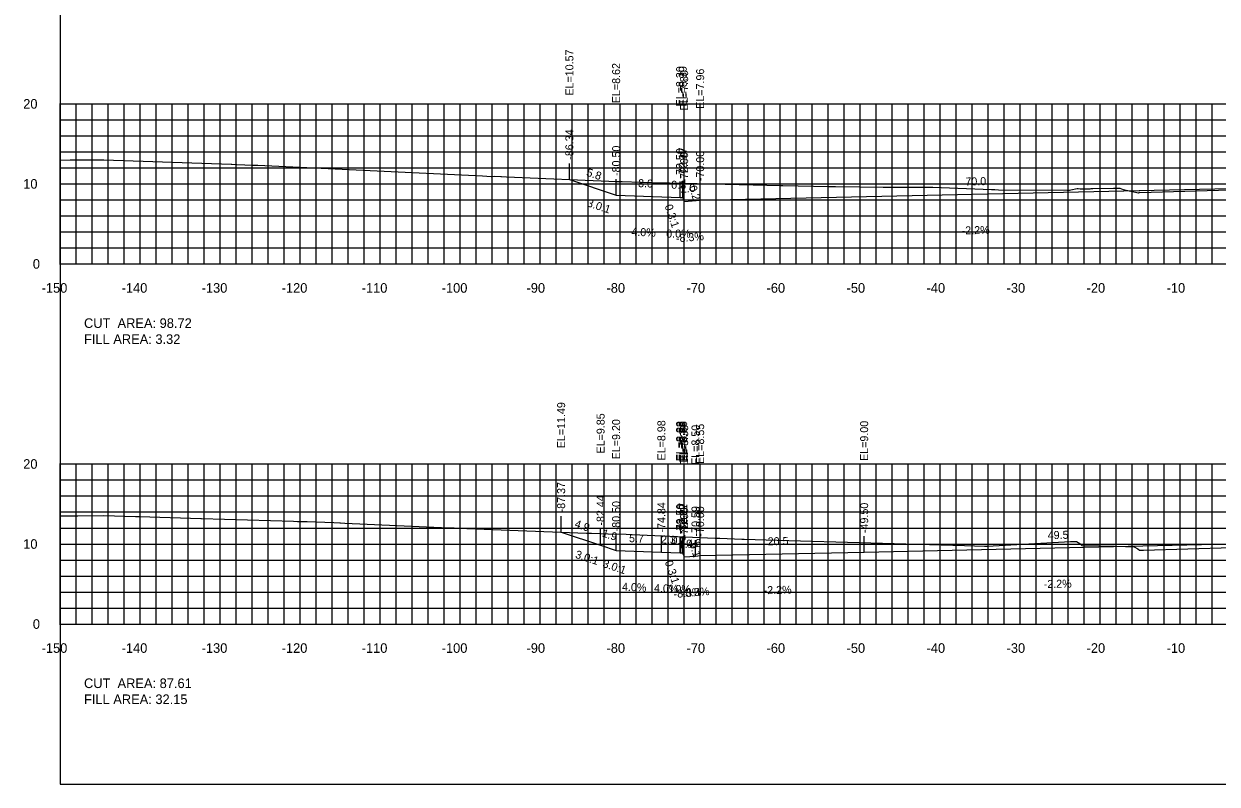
# Model space of a CAD drawing. Extents: x 1797419 to 1809236, y 248759 to 251512.
# Drawn here: x 1804516.5 to 1804665.6, y 250417.3 to 250512.3 of the extents above; entities that cross this region are included whole.
import ezdxf

# ---------------------------------------------------------------- set-up
doc = ezdxf.new("R2010")
doc.units = 0
for name, color, linetype in [('10', 7, 'Continuous'), ('3', 7, 'Continuous'), ('31', 7, 'Continuous'), ('4', 7, 'Continuous'), ('60', 7, 'Continuous'), ('ANNO-TXT', 7, 'Continuous'), ('CL-CNST', 7, 'Continuous'), ('Level 62', 7, 'Continuous'), ('M-ROADS', 7, 'Continuous')]:
    doc.layers.add(name, color=color, linetype=linetype)

msp = doc.modelspace()

# ---------------------------------------------------------------- linework, layer by layer
for p, q in [((1804584.66, 250492.82), (1804584.66, 250494.82)), ((1804590.5, 250490.87), (1804590.5, 250492.87)), ((1804598.5, 250490.55), (1804598.5, 250492.55)), ((1804598.83, 250490.55), (1804598.83, 250492.55)), ((1804599, 250490.05), (1804599, 250492.05)), ((1804601, 250490.22), (1804601, 250492.22)), ((1804583.63, 250448.75), (1804583.63, 250450.75)), ((1804588.56, 250447.11), (1804588.56, 250449.11)), ((1804590.5, 250446.46), (1804590.5, 250448.46)), ((1804596.16, 250446.23), (1804596.16, 250448.23)), ((1804621.5, 250446.26), (1804621.5, 250448.26)), ((1804598.5, 250446.14), (1804598.5, 250448.14)), ((1804598.6, 250446.14), (1804598.6, 250448.14)), ((1804598.83, 250446.14), (1804598.83, 250448.14)), ((1804598.88, 250445.99), (1804598.88, 250447.99)), ((1804599, 250445.64), (1804599, 250447.64)), ((1804600.42, 250445.76), (1804600.42, 250447.76)), ((1804601, 250445.81), (1804601, 250447.81))]:
    msp.add_line(p, q)
msp.add_lwpolyline([(1804521, 250417.26), (1804821, 250417.26), (1804821, 250607.26), (1804521, 250607.26)], close=True)
at = {"layer": '60'}
for p, q in [((1804520.94, 250502.26), (1804521, 250502.26)), ((1804521, 250482.26), (1804521, 250502.26)), ((1804520.94, 250492.26), (1804521, 250492.26)), ((1804520.94, 250482.26), (1804521, 250482.26)), ((1804521, 250482.26), (1804821, 250482.26)), ((1804521, 250482.2), (1804521, 250482.26)), ((1804531, 250482.2), (1804531, 250482.26)), ((1804541, 250482.2), (1804541, 250482.26)), ((1804551, 250482.2), (1804551, 250482.26)), ((1804561, 250482.2), (1804561, 250482.26)), ((1804571, 250482.2), (1804571, 250482.26)), ((1804581, 250482.2), (1804581, 250482.26)), ((1804591, 250482.2), (1804591, 250482.26)), ((1804601, 250482.2), (1804601, 250482.26)), ((1804611, 250482.2), (1804611, 250482.26)), ((1804621, 250482.2), (1804621, 250482.26)), ((1804631, 250482.2), (1804631, 250482.26)), ((1804641, 250482.2), (1804641, 250482.26)), ((1804651, 250482.2), (1804651, 250482.26)), ((1804661, 250482.2), (1804661, 250482.26)), ((1804520.94, 250457.26), (1804521, 250457.26)), ((1804521, 250437.26), (1804521, 250457.26)), ((1804520.94, 250447.26), (1804521, 250447.26)), ((1804520.94, 250437.26), (1804521, 250437.26)), ((1804521, 250437.26), (1804821, 250437.26)), ((1804521, 250437.2), (1804521, 250437.26)), ((1804531, 250437.2), (1804531, 250437.26)), ((1804541, 250437.2), (1804541, 250437.26)), ((1804551, 250437.2), (1804551, 250437.26)), ((1804561, 250437.2), (1804561, 250437.26)), ((1804571, 250437.2), (1804571, 250437.26)), ((1804581, 250437.2), (1804581, 250437.26)), ((1804591, 250437.2), (1804591, 250437.26)), ((1804601, 250437.2), (1804601, 250437.26)), ((1804611, 250437.2), (1804611, 250437.26)), ((1804621, 250437.2), (1804621, 250437.26)), ((1804631, 250437.2), (1804631, 250437.26)), ((1804641, 250437.2), (1804641, 250437.26)), ((1804651, 250437.2), (1804651, 250437.26)), ((1804661, 250437.2), (1804661, 250437.26))]:
    msp.add_line(p, q, dxfattribs=at)
at = {"layer": 'CL-CNST'}
for points in [[(1804584.66, 250492.82), (1804590.5, 250490.87), (1804598.5, 250490.55), (1804598.83, 250490.55), (1804599, 250490.05), (1804601, 250490.22), (1804671, 250491.76), (1804729, 250491.1), (1804731, 250490.93), (1804731.17, 250491.43), (1804731.5, 250491.43), (1804733.5, 250491.51), (1804738.5, 250491.61), (1804739.5, 250491.65), (1804741.61, 250492.36)], [(1804583.63, 250448.75), (1804588.56, 250447.11), (1804590.5, 250446.46), (1804596.16, 250446.23), (1804598.5, 250446.14), (1804598.6, 250446.14), (1804598.83, 250446.14), (1804598.88, 250445.99), (1804599, 250445.64), (1804600.42, 250445.76), (1804601, 250445.81), (1804621.5, 250446.26), (1804671, 250447.35)]]:
    msp.add_lwpolyline(points, dxfattribs=at)
at = {"layer": 'Level 62'}
for p, q in [((1804521, 250502.26), (1804821, 250502.26)), ((1804521, 250482.26), (1804521, 250502.26)), ((1804523, 250482.26), (1804523, 250502.26)), ((1804525, 250482.26), (1804525, 250502.26)), ((1804527, 250482.26), (1804527, 250502.26)), ((1804529, 250482.26), (1804529, 250502.26)), ((1804531, 250482.26), (1804531, 250502.26)), ((1804533, 250482.26), (1804533, 250502.26)), ((1804535, 250482.26), (1804535, 250502.26)), ((1804537, 250482.26), (1804537, 250502.26)), ((1804539, 250482.26), (1804539, 250502.26)), ((1804541, 250482.26), (1804541, 250502.26)), ((1804543, 250482.26), (1804543, 250502.26)), ((1804545, 250482.26), (1804545, 250502.26)), ((1804547, 250482.26), (1804547, 250502.26)), ((1804549, 250482.26), (1804549, 250502.26)), ((1804551, 250482.26), (1804551, 250502.26)), ((1804553, 250482.26), (1804553, 250502.26)), ((1804555, 250482.26), (1804555, 250502.26)), ((1804557, 250482.26), (1804557, 250502.26)), ((1804559, 250482.26), (1804559, 250502.26)), ((1804561, 250482.26), (1804561, 250502.26)), ((1804563, 250482.26), (1804563, 250502.26)), ((1804565, 250482.26), (1804565, 250502.26)), ((1804567, 250482.26), (1804567, 250502.26)), ((1804569, 250482.26), (1804569, 250502.26)), ((1804571, 250482.26), (1804571, 250502.26)), ((1804573, 250482.26), (1804573, 250502.26)), ((1804575, 250482.26), (1804575, 250502.26)), ((1804577, 250482.26), (1804577, 250502.26)), ((1804579, 250482.26), (1804579, 250502.26)), ((1804581, 250482.26), (1804581, 250502.26)), ((1804583, 250482.26), (1804583, 250502.26)), ((1804585, 250482.26), (1804585, 250502.26)), ((1804587, 250482.26), (1804587, 250502.26)), ((1804589, 250482.26), (1804589, 250502.26)), ((1804591, 250482.26), (1804591, 250502.26)), ((1804593, 250482.26), (1804593, 250502.26)), ((1804595, 250482.26), (1804595, 250502.26)), ((1804597, 250482.26), (1804597, 250502.26)), ((1804599, 250482.26), (1804599, 250502.26)), ((1804601, 250482.26), (1804601, 250502.26)), ((1804603, 250482.26), (1804603, 250502.26)), ((1804605, 250482.26), (1804605, 250502.26)), ((1804607, 250482.26), (1804607, 250502.26)), ((1804609, 250482.26), (1804609, 250502.26)), ((1804611, 250482.26), (1804611, 250502.26)), ((1804613, 250482.26), (1804613, 250502.26)), ((1804615, 250482.26), (1804615, 250502.26)), ((1804617, 250482.26), (1804617, 250502.26)), ((1804619, 250482.26), (1804619, 250502.26)), ((1804621, 250482.26), (1804621, 250502.26)), ((1804623, 250482.26), (1804623, 250502.26)), ((1804625, 250482.26), (1804625, 250502.26)), ((1804627, 250482.26), (1804627, 250502.26)), ((1804629, 250482.26), (1804629, 250502.26)), ((1804631, 250482.26), (1804631, 250502.26)), ((1804633, 250482.26), (1804633, 250502.26)), ((1804635, 250482.26), (1804635, 250502.26)), ((1804637, 250482.26), (1804637, 250502.26)), ((1804639, 250482.26), (1804639, 250502.26)), ((1804641, 250482.26), (1804641, 250502.26)), ((1804643, 250482.26), (1804643, 250502.26)), ((1804645, 250482.26), (1804645, 250502.26)), ((1804647, 250482.26), (1804647, 250502.26)), ((1804649, 250482.26), (1804649, 250502.26)), ((1804651, 250482.26), (1804651, 250502.26)), ((1804653, 250482.26), (1804653, 250502.26)), ((1804655, 250482.26), (1804655, 250502.26)), ((1804657, 250482.26), (1804657, 250502.26)), ((1804659, 250482.26), (1804659, 250502.26)), ((1804661, 250482.26), (1804661, 250502.26)), ((1804663, 250482.26), (1804663, 250502.26)), ((1804665, 250482.26), (1804665, 250502.26)), ((1804521, 250500.26), (1804821, 250500.26)), ((1804521, 250498.26), (1804821, 250498.26)), ((1804521, 250496.26), (1804821, 250496.26)), ((1804521, 250494.26), (1804821, 250494.26)), ((1804521, 250492.26), (1804821, 250492.26)), ((1804521, 250490.26), (1804821, 250490.26)), ((1804521, 250488.26), (1804821, 250488.26)), ((1804521, 250486.26), (1804821, 250486.26)), ((1804521, 250484.26), (1804821, 250484.26)), ((1804521, 250482.26), (1804821, 250482.26)), ((1804521, 250457.26), (1804821, 250457.26)), ((1804521, 250437.26), (1804521, 250457.26)), ((1804523, 250437.26), (1804523, 250457.26)), ((1804525, 250437.26), (1804525, 250457.26)), ((1804527, 250437.26), (1804527, 250457.26)), ((1804529, 250437.26), (1804529, 250457.26)), ((1804531, 250437.26), (1804531, 250457.26)), ((1804533, 250437.26), (1804533, 250457.26)), ((1804535, 250437.26), (1804535, 250457.26)), ((1804537, 250437.26), (1804537, 250457.26)), ((1804539, 250437.26), (1804539, 250457.26)), ((1804541, 250437.26), (1804541, 250457.26)), ((1804543, 250437.26), (1804543, 250457.26)), ((1804545, 250437.26), (1804545, 250457.26)), ((1804547, 250437.26), (1804547, 250457.26)), ((1804549, 250437.26), (1804549, 250457.26)), ((1804551, 250437.26), (1804551, 250457.26)), ((1804553, 250437.26), (1804553, 250457.26)), ((1804555, 250437.26), (1804555, 250457.26)), ((1804557, 250437.26), (1804557, 250457.26)), ((1804559, 250437.26), (1804559, 250457.26)), ((1804561, 250437.26), (1804561, 250457.26)), ((1804563, 250437.26), (1804563, 250457.26)), ((1804565, 250437.26), (1804565, 250457.26)), ((1804567, 250437.26), (1804567, 250457.26)), ((1804569, 250437.26), (1804569, 250457.26)), ((1804571, 250437.26), (1804571, 250457.26)), ((1804573, 250437.26), (1804573, 250457.26)), ((1804575, 250437.26), (1804575, 250457.26)), ((1804577, 250437.26), (1804577, 250457.26)), ((1804579, 250437.26), (1804579, 250457.26)), ((1804581, 250437.26), (1804581, 250457.26)), ((1804583, 250437.26), (1804583, 250457.26)), ((1804585, 250437.26), (1804585, 250457.26)), ((1804587, 250437.26), (1804587, 250457.26)), ((1804589, 250437.26), (1804589, 250457.26)), ((1804591, 250437.26), (1804591, 250457.26)), ((1804593, 250437.26), (1804593, 250457.26)), ((1804595, 250437.26), (1804595, 250457.26)), ((1804597, 250437.26), (1804597, 250457.26)), ((1804599, 250437.26), (1804599, 250457.26)), ((1804601, 250437.26), (1804601, 250457.26)), ((1804603, 250437.26), (1804603, 250457.26)), ((1804605, 250437.26), (1804605, 250457.26)), ((1804607, 250437.26), (1804607, 250457.26)), ((1804609, 250437.26), (1804609, 250457.26)), ((1804611, 250437.26), (1804611, 250457.26)), ((1804613, 250437.26), (1804613, 250457.26)), ((1804615, 250437.26), (1804615, 250457.26)), ((1804617, 250437.26), (1804617, 250457.26)), ((1804619, 250437.26), (1804619, 250457.26)), ((1804621, 250437.26), (1804621, 250457.26)), ((1804623, 250437.26), (1804623, 250457.26)), ((1804625, 250437.26), (1804625, 250457.26)), ((1804627, 250437.26), (1804627, 250457.26)), ((1804629, 250437.26), (1804629, 250457.26)), ((1804631, 250437.26), (1804631, 250457.26)), ((1804633, 250437.26), (1804633, 250457.26)), ((1804635, 250437.26), (1804635, 250457.26)), ((1804637, 250437.26), (1804637, 250457.26)), ((1804639, 250437.26), (1804639, 250457.26)), ((1804641, 250437.26), (1804641, 250457.26)), ((1804643, 250437.26), (1804643, 250457.26)), ((1804645, 250437.26), (1804645, 250457.26)), ((1804647, 250437.26), (1804647, 250457.26)), ((1804649, 250437.26), (1804649, 250457.26)), ((1804651, 250437.26), (1804651, 250457.26)), ((1804653, 250437.26), (1804653, 250457.26)), ((1804655, 250437.26), (1804655, 250457.26)), ((1804657, 250437.26), (1804657, 250457.26)), ((1804659, 250437.26), (1804659, 250457.26)), ((1804661, 250437.26), (1804661, 250457.26)), ((1804663, 250437.26), (1804663, 250457.26)), ((1804665, 250437.26), (1804665, 250457.26)), ((1804521, 250455.26), (1804821, 250455.26)), ((1804521, 250453.26), (1804821, 250453.26)), ((1804521, 250451.26), (1804821, 250451.26)), ((1804521, 250449.26), (1804821, 250449.26)), ((1804521, 250447.26), (1804821, 250447.26)), ((1804521, 250445.26), (1804821, 250445.26)), ((1804521, 250443.26), (1804821, 250443.26)), ((1804521, 250441.26), (1804821, 250441.26)), ((1804521, 250439.26), (1804821, 250439.26)), ((1804521, 250437.26), (1804821, 250437.26))]:
    msp.add_line(p, q, dxfattribs=at)
at = {"layer": 'M-ROADS'}
for points in [[(1804521, 250495.24), (1804522.25, 250495.25), (1804525.2, 250495.28), (1804525.5, 250495.28), (1804525.82, 250495.28), (1804525.85, 250495.28), (1804525.86, 250495.28), (1804526.47, 250495.27), (1804542.38, 250494.71), (1804542.48, 250494.71), (1804543.1, 250494.7), (1804545.08, 250494.61), (1804545.13, 250494.61), (1804545.73, 250494.59), (1804573.78, 250493.26), (1804574.9, 250493.2), (1804575.25, 250493.21), (1804576.1, 250493.17), (1804576.17, 250493.17), (1804576.81, 250493.15), (1804590.58, 250492.57), (1804590.78, 250492.57), (1804591.27, 250492.56), (1804593.64, 250492.48), (1804596.43, 250492.41), (1804596.55, 250492.4), (1804597.17, 250492.39), (1804611.08, 250492.04), (1804611.35, 250492.04), (1804617.1, 250491.95), (1804617.4, 250491.95), (1804617.92, 250491.94), (1804623.87, 250491.87), (1804624.38, 250491.86), (1804624.65, 250491.86), (1804630.08, 250491.85), (1804637.42, 250491.55), (1804637.84, 250491.54), (1804638.27, 250491.53), (1804646.86, 250491.48), (1804647.16, 250491.49), (1804647.35, 250491.5), (1804648.14, 250491.68), (1804648.26, 250491.67), (1804648.5, 250491.65), (1804648.52, 250491.65), (1804649.73, 250491.66), (1804649.89, 250491.67), (1804650.1, 250491.67), (1804652.66, 250491.71), (1804652.77, 250491.71), (1804652.9, 250491.71), (1804653.07, 250491.71), (1804653.45, 250491.72), (1804653.89, 250491.54), (1804655.8, 250491.13), (1804655.9, 250491.21), (1804655.91, 250491.21), (1804655.92, 250491.21), (1804655.94, 250491.2), (1804657.37, 250491.24), (1804669.98, 250491.61)], [(1804521, 250450.78), (1804522.59, 250450.8), (1804523.22, 250450.8), (1804526.47, 250450.82), (1804530.44, 250450.7), (1804530.93, 250450.68), (1804538.6, 250450.44), (1804538.68, 250450.44), (1804550.18, 250450.1), (1804550.66, 250450.08), (1804551.88, 250450.06), (1804555.23, 250449.94), (1804555.97, 250449.91), (1804556.04, 250449.9), (1804556.61, 250449.88), (1804569.59, 250449.28), (1804570.12, 250449.27), (1804570.25, 250449.27), (1804571.86, 250449.2), (1804571.89, 250449.2), (1804586.81, 250448.63), (1804587.41, 250448.63), (1804589.47, 250448.55), (1804589.52, 250448.55), (1804591.74, 250448.47), (1804592.29, 250448.45), (1804592.51, 250448.45), (1804602.89, 250448), (1804603.24, 250448), (1804603.47, 250448), (1804606.2, 250447.88), (1804606.49, 250447.87), (1804610.62, 250447.75), (1804634.05, 250447.08), (1804636.53, 250446.97), (1804636.86, 250446.97), (1804647.29, 250447.56), (1804647.29, 250447.56), (1804647.38, 250447.57), (1804647.69, 250447.57), (1804647.97, 250447.57), (1804648.04, 250447.56), (1804648.44, 250447.32), (1804648.72, 250447.09), (1804650.95, 250447.02), (1804652.79, 250447.01), (1804654.18, 250446.96), (1804655.26, 250446.92), (1804655.26, 250446.92), (1804655.69, 250446.64), (1804655.92, 250446.47), (1804656.38, 250446.49), (1804656.4, 250446.51), (1804667.48, 250446.83)]]:
    msp.add_lwpolyline(points, dxfattribs=at)

# ---------------------------------------------------------------- texts
for s, rotation, p in [('3.0:1', 341.5651, (1804586.79, 250489.48)), ('0.3:1', 288.4353, (1804596.55, 250489.51)), ('3.0:1', 341.5651, (1804585.31, 250445.56)), ('3.0:1', 341.5651, (1804588.74, 250444.41)), ('0.3:1', 288.4353, (1804596.57, 250445.02))]:
    msp.add_text(s, height=1, rotation=rotation).set_placement(p)
at = {"layer": '10'}
for s, p in [('-150', (1804518.7, 250478.66)), ('-140', (1804528.7, 250478.66)), ('-130', (1804538.7, 250478.66)), ('-120', (1804548.7, 250478.66)), ('-110', (1804558.7, 250478.66)), ('-100', (1804568.7, 250478.66)), ('-90', (1804579.3, 250478.66)), ('-80', (1804589.3, 250478.66)), ('-70', (1804599.3, 250478.66)), ('-60', (1804609.3, 250478.66)), ('-50', (1804619.3, 250478.66)), ('-40', (1804629.3, 250478.66)), ('-30', (1804639.3, 250478.66)), ('-20', (1804649.3, 250478.66)), ('-10', (1804659.3, 250478.66)), ('-150', (1804518.7, 250433.66)), ('-140', (1804528.7, 250433.66)), ('-130', (1804538.7, 250433.66)), ('-120', (1804548.7, 250433.66)), ('-110', (1804558.7, 250433.66)), ('-100', (1804568.7, 250433.66)), ('-90', (1804579.3, 250433.66)), ('-80', (1804589.3, 250433.66)), ('-70', (1804599.3, 250433.66)), ('-60', (1804609.3, 250433.66)), ('-50', (1804619.3, 250433.66)), ('-40', (1804629.3, 250433.66)), ('-30', (1804639.3, 250433.66)), ('-20', (1804649.3, 250433.66)), ('-10', (1804659.3, 250433.66))]:
    msp.add_text(s, height=1.2, dxfattribs=at).set_placement(p)
at = {"layer": '3'}
for s, p in [('EL=10.57', (1804585.16, 250503.29)), ('EL=8.62', (1804591, 250502.34)), ('EL=8.30', (1804599, 250501.94)), ('EL=8.30', (1804599.33, 250501.94)), ('EL=7.80', (1804599.5, 250501.44)), ('EL=7.96', (1804601.5, 250501.64)), ('-86.34', (1804585.16, 250495.28)), ('-80.50', (1804591, 250493.25)), ('-72.50', (1804599, 250492.93)), ('-72.17', (1804599.33, 250493.01)), ('-72.00', (1804599.5, 250492.43)), ('-70.00', (1804601.5, 250492.6)), ('EL=11.49', (1804584.13, 250459.22)), ('EL=9.85', (1804589.06, 250458.57)), ('EL=9.20', (1804591, 250457.84)), ('EL=8.98', (1804596.66, 250457.7)), ('EL=8.88', (1804599, 250457.6)), ('EL=8.88', (1804599.1, 250457.6)), ('EL=8.88', (1804599.33, 250457.6)), ('EL=8.74', (1804599.38, 250457.46)), ('EL=8.38', (1804599.5, 250457.1)), ('EL=8.50', (1804600.92, 250457.14)), ('EL=8.55', (1804601.5, 250457.27)), ('EL=9.00', (1804622, 250457.64)), ('-87.37', (1804584.13, 250451.21)), ('-82.44', (1804589.06, 250449.56)), ('-80.50', (1804591, 250448.84)), ('-74.84', (1804596.66, 250448.69)), ('-72.50', (1804599, 250448.52)), ('-72.40', (1804599.1, 250448.52)), ('-72.17', (1804599.33, 250448.6)), ('-72.12', (1804599.38, 250448.45)), ('-72.00', (1804599.5, 250448.02)), ('-70.59', (1804600.92, 250448.21)), ('-70.00', (1804601.5, 250448.18)), ('-49.50', (1804622, 250448.63))]:
    msp.add_text(s, height=1, rotation=90, dxfattribs=at).set_placement(p)
at = {"layer": '31'}
for s, p in [('20', (1804516.4, 250501.66)), ('10', (1804516.4, 250491.66)), ('0', (1804517.6, 250481.66)), ('20', (1804516.4, 250456.66)), ('10', (1804516.4, 250446.66)), ('0', (1804517.6, 250436.66))]:
    msp.add_text(s, height=1.2, dxfattribs=at).set_placement(p)
at = {"layer": '4'}
for s, rotation, p in [('5.8', 341.5651, (1804586.71, 250493.3)), ('70.0', 1.2603, (1804634.16, 250492.05)), ('8.0', 357.7094, (1804593.23, 250491.86)), ('2.0', 4.7636, (1804598.59, 250491.12)), ('0.2', 288.4353, (1804599.56, 250491.87)), ('-2.2%', 1.2603, (1804633.7, 250485.94)), ('4.0%', 357.7094, (1804592.39, 250485.79)), ('-8.3%', 4.7636, (1804598.02, 250484.95)), ('4.9', 341.5651, (1804585.23, 250449.38)), ('1.9', 341.5651, (1804588.66, 250448.23)), ('5.7', 357.7094, (1804592.1, 250447.5)), ('2.3', 357.7094, (1804596.1, 250447.34)), ('49.5', 1.2603, (1804644.45, 250447.86)), ('1.4', 4.7636, (1804598.34, 250446.69)), ('0.6', 4.7636, (1804599.31, 250446.77)), ('0.1', 288.4353, (1804599.62, 250447.26)), ('20.5', 1.2603, (1804609.45, 250447.09)), ('4.0%', 357.7094, (1804591.22, 250441.43)), ('4.0%', 357.7094, (1804595.22, 250441.27)), ('-2.2%', 1.2603, (1804643.95, 250441.75)), ('-8.3%', 4.7636, (1804597.72, 250440.51)), ('-8.3%', 4.7636, (1804598.72, 250440.6)), ('-2.2%', 1.2603, (1804608.95, 250440.98))]:
    msp.add_text(s, height=1, rotation=rotation, dxfattribs=at).set_placement(p)
for s, p in [('0.3', (1804597.39, 250491.65)), ('0.0%', (1804596.76, 250485.55)), ('0.2', (1804597.43, 250447.24)), ('0.0%', (1804596.8, 250441.14))]:
    msp.add_text(s, height=1, dxfattribs=at).set_placement(p)
at = {"layer": '60'}
for p in [(1804521, 250482.26), (1804521, 250437.26)]:
    msp.add_text('-', height=0.0001, dxfattribs=at).set_placement(p)
at = {"layer": 'ANNO-TXT'}
for s, p in [('CUT  AREA: 98.72', (1804524, 250474.26)), ('FILL AREA: 3.32', (1804524, 250472.26)), ('CUT  AREA: 87.61', (1804524, 250429.26)), ('FILL AREA: 32.15', (1804524, 250427.26))]:
    msp.add_text(s, height=1.2, dxfattribs=at).set_placement(p)

doc.saveas('drawing.dxf')
